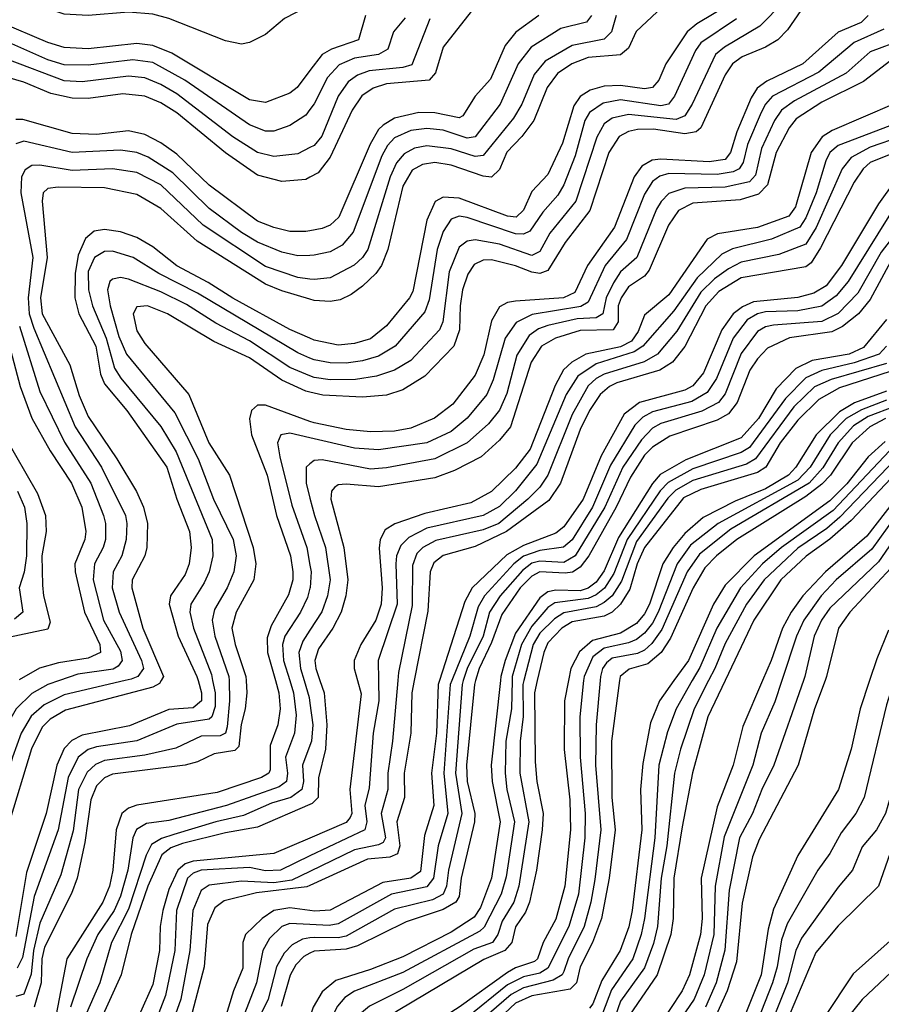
# Model space of a CAD drawing. Header units: inches. Extents: x 990535 to 1117859, y 769386 to 892122.
# Tile 946 of 1056: x 1069280 to 1071417, y 869197 to 871640. Entities that reach past the tile are written whole.
import ezdxf

# ---------------------------------------------------------------- set-up
doc = ezdxf.new("R2010")
doc.units = ezdxf.units.IN
doc.header["$MEASUREMENT"] = 0
for name, color, linetype in [('B0866', 7, 'Continuous'), ('B0867', 7, 'Continuous'), ('B0876', 7, 'Continuous'), ('B0877', 7, 'Continuous')]:
    doc.layers.add(name, color=color, linetype=linetype)

msp = doc.modelspace()

# ---------------------------------------------------------------- linework, layer by layer
at = {"layer": 'B0866', "color": 5}
for points, elevation in [([(1069541.1, 870000), (1069390, 869964.9), (1069340.2, 869939.8), (1069307.9, 869912.1), (1069283.4, 869870), (1069262.1, 869810), (1069234, 869706), (1069206.6, 869553.4), (1069195, 869525), (1069190, 869520.9), (1069170, 869532.8), (1069050, 869663.2), (1068912.2, 869752.2), (1068891.2, 869770), (1068830, 869867.3), (1068790, 869907.7), (1068750, 869932.4), (1068710, 869948.7), (1068563.8, 869983.8), (1068542.6, 870000)], 4860), ([(1069378.7, 870000), (1069349.9, 869990.1), (1069310, 869967.9), (1069270.8, 869930), (1069248.9, 869891.1), (1069224.1, 869830), (1069210, 869765.6), (1069198.4, 869670), (1069183.7, 869616.3), (1069170, 869591.6), (1069150, 869597.8), (1069130, 869617.4), (1069070, 869699.8), (1069050, 869718.8), (1068990, 869751.5), (1068930, 869795.2), (1068860, 869890), (1068810, 869941.3), (1068770, 869967.8), (1068730, 869985.7), (1068663.3, 870000)], 4840), ([(1069630.6, 870000), (1069626.8, 869993.2), (1069610, 869984.1), (1069393.5, 869926.5), (1069355.7, 869904.3), (1069335.9, 869884.1), (1069309, 869831), (1069250, 869637)], 4880), ([(1069799.2, 870000), (1069800.7, 869950), (1069794.5, 869885.5), (1069790.7, 869869.3), (1069777.4, 869862.6), (1069730, 869862), (1069667.2, 869832.8), (1069590, 869815.3), (1069490, 869801.6), (1069467.9, 869792.1), (1069446.8, 869773.2), (1069426.1, 869730), (1069412.5, 869627.5), (1069381.9, 869518.1), (1069330, 869398.1), (1069314.3, 869330), (1069308.3, 869271.7), (1069290, 869221.9), (1069270, 869216)], 4960), ([(1069722.4, 870000), (1069731, 869970), (1069731, 869950), (1069710, 869932.4), (1069650, 869928.5), (1069552.1, 869887.9), (1069435, 869865), (1069408.8, 869851.2), (1069390, 869831.5), (1069371.6, 869790), (1069345.2, 869670), (1069296.3, 869523.7), (1069270, 869364.7)], 4920), ([(1069758.4, 870000), (1069764.4, 869970), (1069764.4, 869935.6), (1069756.4, 869910), (1069750, 869904.5), (1069670, 869891.8), (1069570, 869850.8), (1069470, 869836), (1069450, 869828.8), (1069424.7, 869810), (1069400.1, 869759.9), (1069375.4, 869630), (1069315.4, 869464.6), (1069286.7, 869313.3), (1069273.2, 869286.8)], 4940), ([(1069841.6, 870000), (1069843.4, 869970), (1069839.4, 869930), (1069828.9, 869891.1), (1069823.6, 869836.4), (1069813.8, 869826.2), (1069762, 869818), (1069721.3, 869798.7), (1069690, 869790.6), (1069510, 869767.5), (1069490, 869758.5), (1069470, 869738.7), (1069456.2, 869703.8), (1069441.8, 869598.2), (1069422.5, 869510), (1069408.4, 869471.6), (1069341.6, 869338.4), (1069335.1, 869310), (1069332.9, 869250), (1069315.3, 869190)], 4980), ([(1069914, 870000), (1069922.3, 869970), (1069925.7, 869930), (1069920.3, 869890), (1069901.1, 869838.9), (1069901, 869779), (1069898, 869770), (1069880, 869760), (1069770, 869722.7), (1069570, 869691.1), (1069550, 869683.7), (1069533.5, 869670), (1069519.1, 869630), (1069510.6, 869530), (1069502.5, 869490), (1069486.3, 869450), (1069396.4, 869310), (1069365.9, 869150)], 5020), ([(1069949.9, 870000), (1069959.2, 869970), (1069965.7, 869914.3), (1069961.7, 869870), (1069939.1, 869810), (1069944.3, 869770), (1069942.1, 869750), (1069923.4, 869736.6), (1069792.5, 869690), (1069650, 869653.3), (1069594.5, 869645.5), (1069569.5, 869630.5), (1069560.6, 869610), (1069547.7, 869530), (1069530, 869465), (1069514.1, 869430), (1069473.9, 869370), (1069446.1, 869310), (1069406.2, 869190)], 5040), ([(1069985.3, 870000), (1069998.2, 869958.2), (1070000, 869944.2)], 5060), ([(1070000, 869839.1), (1069981.8, 869790), (1069983.9, 869750), (1069980, 869730), (1069952.3, 869710), (1069904.4, 869695.6), (1069834.9, 869665.1), (1069766.4, 869650), (1069661.8, 869618.2), (1069631.8, 869608.2), (1069607, 869593), (1069593.3, 869566.7), (1069550, 869433), (1069507.6, 869350), (1069478.9, 869250), (1069445.4, 869174.6)], 5060), ([(1070000, 869692.8), (1069870, 869636.3), (1069790, 869622.3), (1069684, 869596), (1069655, 869585), (1069632.4, 869567.6), (1069597.3, 869490), (1069556, 869370), (1069531.7, 869270), (1069485.8, 869170)], 5080), ([(1070000, 869609.4), (1069910, 869571.2), (1069710, 869552.1), (1069690, 869545.7), (1069671.8, 869530), (1069650, 869481.4), (1069634.5, 869430), (1069628.2, 869390), (1069626.6, 869330), (1069610, 869245.6), (1069576.4, 869170)], 5120), ([(1070000, 869564.9), (1069927, 869530), (1069890, 869527.7), (1069850, 869536.4), (1069730, 869529.4), (1069710, 869522.6), (1069696.5, 869510), (1069668.7, 869430), (1069664.3, 869330), (1069641.2, 869218.8), (1069550, 868979.9)], 5140), ([(1070000, 869526.6), (1069955.2, 869504.8), (1069910, 869498), (1069830, 869502.5), (1069750, 869492.6), (1069730, 869479), (1069709.4, 869430), (1069701.8, 869330), (1069679.4, 869210), (1069645.9, 869114.1)], 5160), ([(1070000, 869491.8), (1069991.9, 869488.1), (1069866.9, 869473.1), (1069786.7, 869453.3), (1069763.5, 869436.5), (1069745.5, 869394.5), (1069737.1, 869290), (1069690.7, 869110)], 5180), ([(1070000, 869429.6), (1069950, 869436.2), (1069910.6, 869430), (1069881.4, 869410), (1069840.4, 869370), (1069833.1, 869350), (1069833.3, 869286.7), (1069810, 869230), (1069767.3, 869090)], 5220), ([(1070000, 869394.8), (1069950, 869397.5), (1069930, 869389.9), (1069899.9, 869360.1), (1069883, 869330), (1069867.5, 869250), (1069766.3, 868990)], 5240), ([(1070000, 869361.5), (1069981.4, 869358.6), (1069955.9, 869344.1), (1069936.1, 869323.9), (1069916.6, 869290), (1069895.9, 869210), (1069874.6, 869165.4)], 5260), ([(1070000, 869323.4), (1069984.6, 869315.4), (1069965, 869295), (1069951.1, 869268.9), (1069928.7, 869191.3)], 5280)]:
    msp.add_lwpolyline(points, dxfattribs=dict(at, elevation=elevation))
at = {"layer": 'B0867', "color": 5}
for points, elevation in [([(1070000, 871698.2), (1069989.8, 871670.2), (1069936.9, 871643.1), (1069890, 871603), (1069850, 871583.1), (1069830, 871578.9), (1069790, 871587.4), (1069650, 871642.7), (1069610, 871653.5), (1069550, 871658.5), (1069450, 871650.2), (1069390, 871653.8), (1069273.3, 871693.3)], 4680), ([(1070000, 871513.8), (1069968.5, 871471.5), (1069950, 871457.5), (1069890, 871434.8), (1069850, 871440.9), (1069657, 871557), (1069610, 871576), (1069570, 871580.9), (1069450, 871567.5), (1069390, 871571.3), (1069350, 871583.6), (1069232.6, 871632.6)], 4720), ([(1070000, 871417.1), (1069990, 871403.2), (1069950, 871377.3), (1069910, 871363.3), (1069890, 871363.4), (1069850, 871378.9), (1069689.6, 871490), (1069610, 871534), (1069560.7, 871540.7), (1069450, 871527.1), (1069390, 871528.3), (1069350, 871540.6), (1069230, 871593.1)], 4740), ([(1070000, 871322.7), (1069970, 871307.4), (1069910, 871300.5), (1069870, 871310.2), (1069808.9, 871348.9), (1069670, 871455.8), (1069630, 871479.4), (1069590, 871495.4), (1069550, 871499.8), (1069434.6, 871485.4), (1069390, 871488.2), (1069250, 871541.3)], 4760), ([(1070000, 871248.8), (1069990, 871243.1), (1069930, 871238.3), (1069870, 871254.5), (1069790, 871309.4), (1069670, 871409), (1069630, 871433.8), (1069590, 871450), (1069535.8, 871455.8), (1069450, 871444.2), (1069410, 871445.5), (1069357, 871457), (1069290, 871485), (1069250, 871496.2)], 4780), ([(1070000, 871115.9), (1069990, 871114), (1069950, 871114), (1069910, 871123.9), (1069870, 871140.2), (1069750, 871229.1), (1069670, 871305.9), (1069630, 871334.5), (1069590, 871354.9), (1069550, 871364.1), (1069470, 871355.1), (1069410, 871357.3), (1069287.8, 871392.2), (1069270, 871392.5)], 4820), ([(1070000, 871055), (1069970, 871054.1), (1069930, 871063.1), (1069870, 871088), (1069830, 871111.5), (1069750, 871171.4), (1069660.1, 871260.1), (1069598.5, 871298.5), (1069570, 871310.7), (1069530, 871316.5), (1069410, 871310.7), (1069290, 871338.9), (1069270, 871331.7)], 4840), ([(1070000, 870996.4), (1069970, 871000.4), (1069890, 871027.8), (1069734.6, 871130), (1069630, 871229.9), (1069570, 871261.1), (1069510.1, 871269.9), (1069410, 871265.6), (1069330, 871279.2), (1069310, 871277.9), (1069293, 871267), (1069284.5, 871250), (1069283, 871210), (1069312.6, 871050), (1069301.2, 870950), (1069303.6, 870910), (1069314.5, 870874.5), (1069417.5, 870630), (1069482.5, 870530), (1069541.9, 870410), (1069545.8, 870390), (1069544.3, 870350), (1069532.8, 870310), (1069511.7, 870270), (1069509, 870230), (1069526.2, 870170), (1069581.9, 870050), (1069587.3, 870030), (1069573, 870010), (1069556.4, 870003.6), (1069541.1, 870000)], 4860), ([(1070000, 870946.4), (1069930, 870966.9), (1069890, 870983.3), (1069720.1, 871090), (1069630, 871171.5), (1069570, 871206.1), (1069490, 871222.3), (1069375.5, 871224.5), (1069350, 871221.3), (1069337.9, 871210), (1069335.4, 871190), (1069348.2, 871050), (1069331.6, 870950), (1069335.4, 870910), (1069403.8, 870783.8), (1069427.3, 870707.3), (1069450, 870655.4), (1069520.8, 870550), (1069569.3, 870469.3), (1069586.6, 870430), (1069596.7, 870390), (1069595.6, 870330), (1069590.1, 870310), (1069559.2, 870250), (1069557.7, 870230), (1069585.2, 870130), (1069636.2, 870010), (1069630.6, 870000)], 4880), ([(1070000, 870849.5), (1069950, 870871.6), (1069808.7, 870948.7), (1069747.6, 870987.6), (1069669.3, 871029.3), (1069610, 871076.4), (1069570, 871099.5), (1069530, 871113.7), (1069490, 871119.7), (1069464.9, 871115.1), (1069442.9, 871097.1), (1069424.6, 871055.4), (1069417.2, 871010), (1069416.4, 870950), (1069426.3, 870910), (1069468.8, 870830), (1069480.6, 870760.6), (1069490, 870736.2), (1069545.3, 870670), (1069644.9, 870530), (1069669.6, 870450), (1069700.8, 870370), (1069704.8, 870330), (1069700.1, 870290), (1069690, 870262.9), (1069654.2, 870210), (1069650.3, 870190), (1069672.6, 870110), (1069719.5, 870010), (1069722.4, 870000)], 4920), ([(1070000, 870800.4), (1069970, 870812.9), (1069721.2, 870961.2), (1069625.3, 871010), (1069561.1, 871050), (1069510, 871065.3), (1069490, 871064.7), (1069465.4, 871050), (1069450, 871015.5), (1069450.4, 870970), (1069460.7, 870930), (1069494, 870850), (1069515.1, 870775.1), (1069530.7, 870750.7), (1069630, 870630.8), (1069668, 870568), (1069757.1, 870350), (1069758.8, 870310), (1069749.5, 870270), (1069737.5, 870242.5), (1069704.4, 870190), (1069701.7, 870170), (1069711.3, 870130), (1069755.3, 870015.3), (1069758.4, 870000)], 4940), ([(1070000, 870756), (1069950, 870777.2), (1069850, 870843.2), (1069766.6, 870886.6), (1069693.4, 870933.4), (1069630, 870964.8), (1069550, 870996.4), (1069530, 871000.1), (1069510, 870996.1), (1069503.8, 870990), (1069497.6, 870970), (1069504.2, 870930), (1069526.1, 870853.9), (1069544.5, 870810), (1069664.3, 870664.3), (1069722.5, 870550), (1069760.6, 870450), (1069809.3, 870350), (1069816.5, 870310), (1069810.9, 870270), (1069794.7, 870230), (1069763.2, 870176.8), (1069757, 870150), (1069764.2, 870110), (1069799, 870010), (1069799.2, 870000)], 4960), ([(1070000, 870715.6), (1069990, 870718), (1069930, 870745.2), (1069850, 870800.9), (1069761.5, 870841.5), (1069646.4, 870910), (1069596.9, 870930), (1069570, 870927.3), (1069561.7, 870910), (1069570, 870868.1), (1069590, 870836.8), (1069699.2, 870710), (1069749.3, 870590), (1069800.4, 870510), (1069858.6, 870330), (1069865.5, 870290), (1069860.5, 870250), (1069816.7, 870170), (1069806.4, 870130), (1069814.1, 870090), (1069841.1, 870010), (1069841.6, 870000)], 4980), ([(1069279.4, 870879.4), (1069330, 870717.5), (1069391.3, 870591.3), (1069456.6, 870490), (1069487.6, 870410), (1069492.9, 870390), (1069492.4, 870350), (1069486.8, 870330), (1069465.7, 870290), (1069461.8, 870250), (1069487.7, 870150), (1069530, 870072.8), (1069533.7, 870050), (1069524.2, 870035.8), (1069512, 870028), (1069424.3, 870015.7), (1069378.7, 870000)], 4840), ([(1069253.5, 870833.5), (1069280.7, 870730), (1069310, 870651.1), (1069355.1, 870570), (1069408, 870490), (1069433.9, 870430), (1069444, 870370), (1069441.1, 870350), (1069416.9, 870290), (1069417.1, 870270), (1069440.8, 870170), (1069478.3, 870090), (1069480.5, 870070), (1069450, 870055.5), (1069376, 870044), (1069329, 870031), (1069278.4, 870001.6)], 4820), ([(1070000, 870643.2), (1069890, 870683.7), (1069870, 870683.7), (1069855, 870670), (1069850.1, 870649.9), (1069854.5, 870610), (1069894, 870510), (1069916.7, 870410), (1069951.7, 870310), (1069957.1, 870270), (1069957.1, 870250), (1069947, 870213), (1069903.8, 870136.2), (1069893.7, 870106.3), (1069894.5, 870070), (1069914, 870000)], 5020), ([(1069240.7, 870610), (1069323.9, 870463.9), (1069344, 870410), (1069345.8, 870370), (1069334.9, 870310), (1069336.6, 870236.6), (1069338.8, 870210), (1069355, 870145), (1069350, 870128), (1069236.6, 870103.4)], 4780), ([(1070000, 870602.4), (1069950, 870613.9), (1069927.5, 870610), (1069919.5, 870590), (1069924.8, 870555.2), (1069955.3, 870435.3), (1069992.4, 870330), (1070000, 870286.3)], 5040), ([(1070000, 870537.8), (1069990.6, 870530), (1069990.4, 870489.6), (1070000, 870453.1)], 5060), ([(1069274.5, 870470), (1069291.9, 870430), (1069297.7, 870390), (1069296.6, 870310), (1069291, 870269), (1069278.3, 870230), (1069287.8, 870170), (1069267.2, 870152.8)], 4760), ([(1070000, 870229.4), (1069993.6, 870206.4), (1069976.6, 870170), (1069937.5, 870110), (1069931.8, 870090), (1069934.5, 870050), (1069949.9, 870000)], 5040), ([(1070000, 870125.3), (1069982.1, 870097.9), (1069972.4, 870070), (1069976.1, 870030), (1069985.3, 870000)], 5060)]:
    msp.add_lwpolyline(points, dxfattribs=dict(at, elevation=elevation))
at = {"layer": 'B0876', "color": 5}
for points, elevation in [([(1070678.8, 870000), (1070669, 869910), (1070670, 869810), (1070682.4, 869670), (1070682, 869610), (1070666.2, 869470), (1070642, 869390), (1070590, 869286.2), (1070570, 869273.8), (1070530, 869265.1), (1070490, 869245.5), (1070390, 869164.4), (1070330, 869127.8), (1070270, 869081.5), (1070224.6, 869055.4), (1070200, 869030), (1070121.5, 868870), (1070074.1, 868685.9), (1070036.6, 868610), (1070031.5, 868550), (1070000.6, 868450), (1070000, 868440.3)], 5440), ([(1070641.3, 870000), (1070631.3, 869950), (1070630.9, 869829.1), (1070644.4, 869704.4), (1070646.3, 869630), (1070632.5, 869490), (1070610, 869407.7), (1070578.2, 869350), (1070564.5, 869310), (1070557, 869303), (1070510, 869287.4), (1070490, 869275.8), (1070370, 869189.4), (1070210, 869087.4), (1070188.9, 869071.1), (1070171.9, 869050), (1070093.3, 868890), (1070038.3, 868701.7), (1070003.4, 868630), (1070000, 868608.1)], 5420), ([(1070563.8, 870000), (1070556.8, 869970), (1070558.7, 869798.7), (1070562.5, 869750), (1070578.5, 869670), (1070576.2, 869630), (1070562.3, 869530), (1070544.2, 869450), (1070534.5, 869425.5), (1070510, 869388.8), (1070500.8, 869350), (1070483.6, 869330), (1070431.6, 869308.4), (1070218.4, 869181.6), (1070150, 869137.5), (1070126.8, 869113.2), (1070044.7, 868950), (1070000, 868845.2)], 5380), ([(1070530.8, 870000), (1070528.3, 869990), (1070528.9, 869911.1), (1070521.4, 869850), (1070520.5, 869770), (1070543, 869650), (1070517.9, 869490), (1070505.5, 869450), (1070476.6, 869403.4), (1070465.9, 869370), (1070453.1, 869350), (1070406.3, 869333.7), (1070230, 869233.8), (1070147.7, 869192.3), (1070104.1, 869155.9), (1070062.3, 869077.7), (1070000, 868935.8)], 5360), ([(1070501.6, 870000), (1070500, 869930), (1070486.2, 869850), (1070483.8, 869770), (1070488.2, 869730), (1070507, 869650), (1070487, 869513), (1070474.6, 869470), (1070432.1, 869387.9), (1070421.6, 869378.4), (1070230, 869275.8), (1070110, 869229.1), (1070086.5, 869213.5), (1070067.9, 869192.1), (1070047.7, 869152.3), (1070000, 869031.6)], 5340), ([(1070472.7, 870000), (1070449.7, 869790), (1070451.8, 869750), (1070472.1, 869650), (1070450.6, 869510), (1070422.6, 869437.4), (1070406.9, 869413.1), (1070350, 869376.2), (1070230, 869314.4), (1070150, 869282.8), (1070064.2, 869255.8), (1070030, 869228), (1070007.7, 869190), (1070000, 869164.3)], 5320), ([(1070410.8, 870000), (1070408, 869990), (1070388.1, 869790), (1070390, 869750), (1070408.8, 869670), (1070408.2, 869650), (1070375.2, 869510), (1070370, 869464.6), (1070361.7, 869450), (1070330, 869431.8), (1070238.2, 869401.8), (1070117.8, 869342.2), (1070090, 869333.4), (1070010, 869328.5), (1070000, 869323.4)], 5280), ([(1070380.3, 870000), (1070377.2, 869990), (1070360.7, 869770), (1070376.8, 869670), (1070343.3, 869530), (1070338.4, 869490), (1070330.5, 869470), (1070303.9, 869456.1), (1070210, 869433.1), (1070090, 869366.2), (1070070, 869361.7), (1070010, 869363), (1070000, 869361.5)], 5260), ([(1070351.9, 870000), (1070347.8, 869990), (1070332.3, 869770), (1070342.1, 869670), (1070317.8, 869590), (1070306.5, 869510), (1070290, 869488.4), (1070202.5, 869470), (1070070, 869396.8), (1070047.9, 869392.1), (1070000, 869394.8)], 5240), ([(1070320.9, 870000), (1070317.7, 869990), (1070313.7, 869870), (1070301.5, 869770), (1070307.5, 869690), (1070284, 869616), (1070273.9, 869526.1), (1070250, 869510.1), (1070181.1, 869498.9), (1070050, 869430.8), (1070012, 869428), (1070000, 869429.6)], 5220), ([(1070258.7, 870000), (1070252.9, 869970), (1070250.4, 869870), (1070233.2, 869770), (1070234.3, 869710), (1070215.5, 869650), (1070222.5, 869590), (1070217, 869570), (1070198, 869562), (1070143, 869557), (1070000, 869491.8)], 5180), ([(1070217.7, 870000), (1070204.9, 869850), (1070192.8, 869770), (1070193.4, 869730), (1070176.9, 869670), (1070187.7, 869610), (1070181.3, 869598.7), (1070170, 869592.3), (1070110, 869580), (1070000, 869526.6)], 5160), ([(1070169.9, 870000), (1070170.9, 869950), (1070157.1, 869870), (1070146.4, 869733.6), (1070136.4, 869690), (1070140.7, 869650), (1070136.3, 869630), (1070000, 869564.9)], 5140), ([(1070118.1, 870000), (1070127.1, 869967.1), (1070098.7, 869730), (1070103.5, 869670), (1070099.6, 869660.4), (1070090, 869647.7), (1070000, 869609.4)], 5120), ([(1070024.7, 870000), (1070035, 869970), (1070041.6, 869890), (1070038.6, 869830), (1070021.3, 869758.7), (1070020.3, 869710), (1070005.1, 869694.9), (1070000, 869692.8)], 5080), ([(1070719.7, 870000), (1070709.6, 869890), (1070708.5, 869790), (1070721.4, 869630), (1070706.9, 869506.9), (1070697.1, 869450), (1070680.1, 869390), (1070640.7, 869310), (1070630, 869278.1), (1070625.2, 869270), (1070603.4, 869256.6), (1070530, 869237.7), (1070498.8, 869221.2), (1070402.6, 869137.4)], 5460), ([(1070768.2, 870000), (1070748.2, 869850), (1070748.6, 869710), (1070756.7, 869630), (1070742.3, 869510), (1070723.1, 869410), (1070701.1, 869350), (1070670.4, 869290), (1070661.5, 869250), (1070645.7, 869234.3), (1070550, 869217.5), (1070510, 869199.8), (1070411.9, 869108.1)], 5480), ([(1070902.9, 870000), (1070866.7, 869950), (1070844.6, 869895.4), (1070825.4, 869794.6), (1070820, 869730), (1070823.6, 869630), (1070799.3, 869430), (1070790.7, 869389.3), (1070769.8, 869330), (1070724.3, 869255.7), (1070701.7, 869198.3), (1070693.1, 869186.9)], 5520), ([(1070948.5, 870000), (1070908.1, 869930), (1070886.9, 869873.1), (1070865.5, 869790), (1070855.2, 869610), (1070830, 869410), (1070821.6, 869370), (1070800.9, 869310), (1070747.6, 869232.4), (1070725.8, 869174.2)], 5540), ([(1070988.8, 870000), (1070953.3, 869930), (1070919.5, 869830), (1070904.2, 869770), (1070885.5, 869590), (1070871.4, 869510), (1070861.9, 869390), (1070852.1, 869347.9), (1070830, 869287.2), (1070770, 869204.4), (1070751.1, 869150)], 5560), ([(1071029.8, 870000), (1070987.2, 869910), (1070948.9, 869771.1), (1070922.9, 869637.1), (1070903, 869510), (1070900.9, 869410), (1070894.9, 869370), (1070861.5, 869270), (1070792.9, 869170)], 5580), ([(1071122.7, 870000), (1071074.1, 869885.9), (1071049.6, 869790), (1071010, 869687), (1070970.8, 869510), (1070972.5, 869410), (1070968.8, 869370), (1070941.2, 869270), (1070923.6, 869230), (1070862.1, 869137.9)], 5620), ([(1071170.5, 870000), (1071153, 869947), (1071119.2, 869870), (1071098.4, 869790), (1071027.1, 869612.8), (1071005, 869490), (1071002.2, 869370), (1070978, 869270), (1070952.9, 869210), (1070887.2, 869112.8)], 5640), ([(1071224.5, 870000), (1071150.9, 869790), (1071120.9, 869730), (1071098, 869670), (1071065.7, 869610), (1071039.7, 869480.3), (1071029.1, 869330.9), (1071007.4, 869250), (1070980.8, 869190)], 5660), ([(1071277.9, 870000), (1071251.9, 869930), (1071210.7, 869790), (1071114.6, 869605.4), (1071097.4, 869562.6), (1071071.9, 869448.1), (1071058.1, 869301.9), (1071035.1, 869230), (1071007.3, 869170)], 5680), ([(1071388.3, 870000), (1071365.1, 869930), (1071342.9, 869830), (1071311.1, 869730), (1071210, 869565.9), (1071150, 869432.7), (1071136.3, 869383.7), (1071119.1, 869270), (1071071.7, 869150)], 5720), ([(1071449.6, 870000), (1071430, 869939.7), (1071374.6, 869710), (1071354.2, 869670), (1071317.4, 869622.6), (1071289.3, 869570.7), (1071259.9, 869530), (1071183.8, 869396.2), (1071170, 869357), (1071159, 869290), (1071147.4, 869250), (1071099.9, 869130)], 5740), ([(1071517.1, 870000), (1071513.4, 869990), (1071477, 869850), (1071449.4, 869770), (1071439.5, 869710), (1071427.7, 869670), (1071405.3, 869630), (1071370, 869587.9), (1071345.5, 869530), (1071310, 869487.5), (1071219.3, 869360.7), (1071205.6, 869330), (1071184.6, 869250), (1071136.5, 869130)], 5760), ([(1071580.9, 870000), (1071568.5, 869970), (1071551, 869890), (1071490.1, 869670.1), (1071438.8, 869570), (1071410.1, 869490), (1071310, 869391.2), (1071254.6, 869325.4), (1071164.2, 869110)], 5780), ([(1071721.1, 870000), (1071700.1, 869910), (1071654.7, 869805.3), (1071627.8, 869652.2), (1071601.8, 869590), (1071561, 869470), (1071530, 869426.7), (1071470, 869381.5), (1071347.8, 869272.2), (1071275.6, 869164.4)], 5820), ([(1071790.8, 870000), (1071779.2, 869930), (1071719.1, 869750), (1071694.1, 869605.9), (1071661.2, 869510), (1071642.7, 869470), (1071568, 869372), (1071470, 869302.8), (1071370, 869208.6), (1071290.8, 869110)], 5840), ([(1070000, 869944.2), (1070006.9, 869890), (1070004.1, 869850), (1070000, 869839.1)], 5060)]:
    msp.add_lwpolyline(points, dxfattribs=dict(at, elevation=elevation))
at = {"layer": 'B0877', "color": 5}
for points, elevation in [([(1071175.6, 871684.4), (1071115.9, 871624.1), (1071028.1, 871571.9), (1071006.3, 871553.7), (1070948.1, 871430), (1070930, 871401), (1070908.1, 871391.9), (1070790, 871404.7), (1070750, 871395.3), (1070730, 871381.2), (1070711.7, 871348.3), (1070659.3, 871190), (1070594.8, 871110), (1070570, 871065.1), (1070550, 871055.1), (1070470, 871082.9), (1070410, 871093.4), (1070389.6, 871090.4), (1070370, 871075.8), (1070345.5, 871014.5), (1070329.8, 870890.2), (1070321.5, 870870), (1070250, 870794.5), (1070209.4, 870770.6), (1070164.7, 870755.3), (1070112.9, 870747.1), (1070050, 870746.5), (1070010, 870751.7), (1070000, 870756)], 4960), ([(1071041.6, 871678.4), (1070959.7, 871630), (1070935.5, 871610), (1070882.8, 871530), (1070865.8, 871490), (1070850, 871471.4), (1070830, 871468.6), (1070770, 871476.5), (1070730, 871475.1), (1070695.2, 871464.8), (1070670.5, 871449.5), (1070654.2, 871425.8), (1070626.2, 871333.8), (1070590, 871255.5), (1070550, 871213.8), (1070530, 871167.2), (1070511.6, 871150), (1070490, 871152), (1070370, 871197), (1070330, 871199.7), (1070310.9, 871189.1), (1070290, 871142.3), (1070254.9, 870965.1), (1070247.2, 870950), (1070190, 870880.1), (1070150, 870847.8), (1070110, 870836.4), (1070070, 870832.5), (1070010, 870845.1), (1070000, 870849.5)], 4920), ([(1071217.7, 871662.3), (1071184.9, 871615.1), (1071160.3, 871590), (1071130, 871571.6), (1071072.5, 871547.5), (1071048.2, 871530), (1071030, 871503.2), (1070970, 871371.9), (1070958, 871362), (1070930, 871356.5), (1070851.9, 871368.1), (1070812.6, 871367.4), (1070790, 871362.8), (1070766.8, 871350), (1070741, 871310), (1070693.9, 871166.1), (1070632.9, 871087.1), (1070590, 871017.4), (1070570, 871010.2), (1070550, 871013.5), (1070510, 871029.3), (1070450, 871043.8), (1070430, 871043.6), (1070407.2, 871032.8), (1070391.2, 871008.8), (1070378.6, 870970), (1070372.3, 870930), (1070370.9, 870870), (1070357.1, 870830), (1070284.9, 870755.1), (1070230, 870721.1), (1070190, 870708.4), (1070130, 870703.4), (1070032.1, 870707.9), (1070000, 870715.6)], 4980), ([(1070399.6, 871660.4), (1070330, 871571.7), (1070311.6, 871508.4), (1070295.5, 871490), (1070190, 871481.1), (1070157, 871470), (1070128.8, 871451.2), (1070104.7, 871415.3), (1070050, 871298.4), (1070020, 871260), (1070000, 871248.8)], 4780), ([(1070860.9, 871659.1), (1070809.5, 871610.5), (1070790, 871569.5), (1070770, 871552.4), (1070690, 871546.5), (1070649.6, 871530.4), (1070613.8, 871506.2), (1070588.7, 871471.3), (1070555, 871390), (1070525.5, 871350), (1070488.6, 871311.4), (1070470, 871268.3), (1070450.6, 871249.4), (1070430, 871251.8), (1070350, 871279.3), (1070310, 871285.4), (1070279.2, 871280.8), (1070253.6, 871266.4), (1070230, 871226.6), (1070193.1, 871070), (1070177.6, 871030), (1070163.5, 871010), (1070130, 870978.4), (1070102.1, 870957.9), (1070074.8, 870945.2), (1070050, 870940.9), (1070010, 870943.5), (1070000, 870946.4)], 4880), ([(1071384.8, 871650), (1071367, 871633), (1071310, 871608.8), (1071222.3, 871530), (1071133, 871487), (1071109.6, 871470.4), (1071094.3, 871445.7), (1071058.5, 871361.5), (1071043.5, 871310), (1071030, 871293.3), (1070990, 871286.9), (1070870, 871294.2), (1070849, 871291), (1070823.4, 871276.6), (1070804.4, 871250), (1070755.3, 871124.7), (1070688.5, 871030), (1070657, 870963), (1070628.7, 870950), (1070510, 870941.9), (1070490, 870938), (1070470, 870927.1), (1070450, 870892.5), (1070431.2, 870808.7), (1070410, 870757.5), (1070354.1, 870685.9), (1070308.5, 870651.5), (1070250, 870626), (1070210, 870619.3), (1070150, 870617.6), (1070090, 870622.9), (1070010, 870639.5), (1070000, 870643.2)], 5020), ([(1070759.7, 871650), (1070748.3, 871610), (1070730, 871591.4), (1070650, 871575.9), (1070583.2, 871536.8), (1070556.1, 871503.9), (1070525.2, 871430), (1070504.6, 871395.4), (1070430, 871302.7), (1070410, 871300.7), (1070350, 871319.3), (1070290, 871327.3), (1070258.9, 871321.1), (1070233.2, 871306.8), (1070214.9, 871285.1), (1070198.6, 871250), (1070143.4, 871070), (1070130.1, 871050), (1070109.2, 871030.8), (1070050, 870999.8), (1070010, 870995), (1070000, 870996.4)], 4860), ([(1070698.5, 871650), (1070685.9, 871634.1), (1070622, 871618), (1070548.3, 871571.7), (1070516.3, 871530), (1070471.7, 871430), (1070410, 871348.9), (1070390, 871345.6), (1070330, 871365.5), (1070290, 871370.2), (1070250, 871365.1), (1070210, 871346.7), (1070192.1, 871327.9), (1070177.8, 871302.2), (1070107, 871113), (1070079.4, 871080.6), (1070050, 871063.6), (1070010, 871055.3), (1070000, 871055)], 4840), ([(1070567.8, 871650), (1070510.9, 871609.1), (1070484.3, 871575.7), (1070447.7, 871492.3), (1070409.8, 871450.2), (1070378.8, 871401.2), (1070370, 871396.4), (1070310, 871409.2), (1070270, 871409.8), (1070210, 871395.3), (1070181.7, 871378.3), (1070170, 871367.2), (1070148.9, 871331.1), (1070071.4, 871150), (1070050, 871129.9), (1070030, 871121.7), (1070000, 871115.9)], 4820), ([(1070137.5, 871650), (1070120.3, 871590), (1070053, 871567), (1070030, 871553.9), (1070000, 871513.8)], 4720), ([(1070235.7, 871644.3), (1070207.1, 871610), (1070193.3, 871566.7), (1070170, 871553.6), (1070110, 871544.4), (1070072.1, 871527.9), (1070043.7, 871496.3), (1070010, 871431), (1070000, 871417.1)], 4740), ([(1070297.7, 871642.3), (1070252.5, 871527.5), (1070230, 871521.4), (1070146.8, 871513.2), (1070117.6, 871502.4), (1070094.5, 871485.5), (1070070, 871450), (1070029.2, 871350.8), (1070010, 871327.8), (1070000, 871322.7)], 4760), ([(1071058.3, 871641.7), (1070970, 871582.3), (1070956.6, 871563.4), (1070904.4, 871450), (1070889.4, 871430.6), (1070870, 871426.2), (1070770, 871440.9), (1070727.2, 871432.8), (1070693.6, 871410), (1070682.2, 871390), (1070657.6, 871302.4), (1070629.6, 871230), (1070615.1, 871204.9), (1070577.5, 871162.5), (1070545, 871115), (1070530, 871107.4), (1070510, 871108.6), (1070390, 871149.4), (1070370, 871152), (1070350, 871145.1), (1070330, 871114.5), (1070315.6, 871070), (1070295.3, 870944.7), (1070284.7, 870915.3), (1070211.2, 870830), (1070170, 870805.4), (1070130, 870793.4), (1070090, 870787.8), (1070050, 870788.3), (1070010, 870796.2), (1070000, 870800.4)], 4940), ([(1071423.6, 871616.4), (1071350, 871583.3), (1071262.1, 871510), (1071147.3, 871450), (1071130, 871430.6), (1071119.6, 871410), (1071085.6, 871330), (1071074.4, 871285.6), (1071064.8, 871270), (1071050, 871262.3), (1071010, 871255.5), (1070890, 871258.1), (1070868, 871252), (1070850, 871238.7), (1070830, 871206.9), (1070785.3, 871094.7), (1070732.1, 871030), (1070690, 870939.2), (1070671.8, 870928.2), (1070551.5, 870908.5), (1070511.5, 870888.5), (1070483.8, 870850), (1070454, 870746), (1070438.3, 870710), (1070390, 870651.3), (1070350, 870618.2), (1070289.7, 870590.3), (1070170, 870572.3), (1070110, 870577.1), (1070000, 870602.4)], 5040), ([(1071469.9, 871590.1), (1071390, 871560.3), (1071330, 871507.1), (1071201.7, 871438.3), (1071170, 871415.5), (1071152.5, 871390), (1071120.1, 871319.9), (1071105.5, 871254.5), (1071090, 871237.9), (1071030, 871224.4), (1070930, 871222.1), (1070890, 871209), (1070870.9, 871189.1), (1070860, 871170), (1070811.1, 871050), (1070770, 871014), (1070753.2, 870986.8), (1070734.9, 870950), (1070726.6, 870910), (1070710, 870900.5), (1070662.5, 870897.5), (1070590, 870881.5), (1070566.9, 870873.1), (1070544.1, 870855.9), (1070512.8, 870807.2), (1070487.9, 870712.1), (1070470, 870670.8), (1070443.2, 870636.8), (1070390.1, 870590), (1070310, 870550.4), (1070190, 870527.7), (1070150, 870524.4), (1070030, 870547.8), (1070010, 870546.2), (1070000, 870537.8)], 5060), ([(1071441.3, 871538.7), (1071373.2, 871486.8), (1071270, 871435.4), (1071206, 871394), (1071188.4, 871371.6), (1071156.2, 871310), (1071134.8, 871230), (1071112.6, 871207.4), (1071067.1, 871192.9), (1070950, 871184.6), (1070913.9, 871166.1), (1070889.7, 871130.3), (1070841.8, 871018.2), (1070830, 871003.8), (1070790, 870976.7), (1070771.8, 870950), (1070764.6, 870930), (1070764.2, 870890), (1070751.8, 870870), (1070670, 870869.1), (1070609.1, 870850), (1070574.6, 870830), (1070549, 870790), (1070497.3, 870630), (1070470, 870596.4), (1070424.7, 870555.3), (1070358.5, 870521.5), (1070310, 870503.2), (1070170, 870480.8), (1070090, 870487.8), (1070070, 870485.6), (1070060.9, 870479.1), (1070053.7, 870470), (1070051.7, 870450), (1070084.1, 870330), (1070093.9, 870250), (1070088.7, 870210), (1070077.3, 870170), (1070056.4, 870130), (1070021.1, 870078.9), (1070012.1, 870050), (1070014.3, 870030), (1070024.7, 870000)], 5080), ([(1071449.2, 871430.8), (1071295, 871365), (1071270.5, 871349.5), (1071243.7, 871310), (1071204.3, 871175.7), (1071187.7, 871152.3), (1071110, 871123.9), (1071011.3, 871108.7), (1070985, 871095), (1070890, 870957.4), (1070830, 870906.8), (1070813.9, 870866.1), (1070797.8, 870842.2), (1070770, 870828.6), (1070684.5, 870810), (1070649.5, 870790.5), (1070629.2, 870770.8), (1070607.9, 870732.1), (1070545.9, 870574.1), (1070510, 870527.5), (1070450, 870469.1), (1070399, 870441), (1070285.1, 870414.9), (1070210.7, 870389.3), (1070186.2, 870373.8), (1070174.2, 870350), (1070171.2, 870328.8), (1070179.1, 870230), (1070176.2, 870190), (1070163.1, 870150), (1070125.9, 870090), (1070109.5, 870050), (1070109.8, 870030), (1070118.1, 870000)], 5120), ([(1071472.9, 871390), (1071310, 871327.7), (1071290, 871310), (1071279.8, 871290), (1071255.8, 871210), (1071230, 871147.9), (1071215.1, 871124.9), (1071144.5, 871095.5), (1071048.5, 871071.5), (1071022.1, 871057.9), (1070960.9, 870999.1), (1070902.5, 870917.5), (1070826, 870830), (1070804.1, 870815.9), (1070710, 870786.3), (1070664.3, 870755.7), (1070635.8, 870710), (1070563.1, 870536.9), (1070510, 870470.8), (1070470, 870432.3), (1070429.9, 870410.1), (1070290, 870377.9), (1070245.1, 870354.9), (1070225.1, 870334.9), (1070215, 870310), (1070213.1, 870290), (1070216.2, 870190), (1070168.8, 870050), (1070169.9, 870000)], 5140), ([(1071543.5, 871376.5), (1071390, 871323.2), (1071342.4, 871297.6), (1071320.4, 871270), (1071255.5, 871124.5), (1071230, 871083.2), (1071162.9, 871057.1), (1071070, 871037.9), (1071038.2, 871021.8), (1071003.4, 870996.6), (1070970, 870964.1), (1070910, 870866.7), (1070862.4, 870810), (1070828.8, 870791.2), (1070730, 870760.2), (1070710.3, 870749.7), (1070690, 870731.2), (1070650, 870660.7), (1070590.4, 870509.6), (1070570, 870479.9), (1070540.3, 870450), (1070468.3, 870390), (1070430, 870374.1), (1070312.5, 870347.5), (1070279.6, 870330), (1070265, 870315), (1070254.3, 870285.7), (1070253.5, 870186.5), (1070219.5, 870020.5), (1070217.7, 870000)], 5160), ([(1071470, 871317.9), (1071390, 871285.4), (1071372, 871270), (1071350, 871237.1), (1071266.3, 871073.7), (1071243.1, 871036.9), (1071230, 871026.7), (1071070, 870999.3), (1071014.6, 870965.4), (1070981.9, 870930), (1070930, 870828.8), (1070899.6, 870790), (1070868.2, 870770), (1070760.9, 870739.1), (1070742.9, 870730), (1070719.9, 870710), (1070693.2, 870670), (1070670, 870623), (1070621.6, 870490), (1070592.7, 870447.3), (1070487.4, 870370), (1070410, 870332.4), (1070330, 870310.7), (1070307.5, 870292.5), (1070298.1, 870270), (1070292.2, 870172.2), (1070258.7, 870000)], 5180), ([(1071450, 871238.6), (1071410, 871182.6), (1071318.6, 871030), (1071280.7, 870979.3), (1071250, 870961.6), (1071210, 870950.3), (1071100.5, 870939.5), (1071072.6, 870927.4), (1071050, 870910), (1071021.7, 870870), (1070976.5, 870763.5), (1070950, 870731.1), (1070930, 870720.4), (1070817.1, 870690), (1070779.2, 870660.8), (1070722, 870558), (1070677.8, 870450), (1070630, 870381.5), (1070610, 870366.2), (1070530, 870335.3), (1070488, 870312), (1070402.6, 870230), (1070383.8, 870196.2), (1070320.9, 870000)], 5220), ([(1071459.4, 871190), (1071334.7, 870990), (1071305.3, 870954.7), (1071270, 870929.3), (1071210, 870917.7), (1071130, 870914.7), (1071109.8, 870910.2), (1071084.7, 870895.3), (1071050, 870849.9), (1071008.5, 870750), (1070985.4, 870714.6), (1070947.4, 870692.6), (1070850, 870667.2), (1070826.1, 870653.9), (1070806.1, 870633.9), (1070745.4, 870534.6), (1070700.9, 870430), (1070650, 870349.7), (1070628.7, 870331.3), (1070570, 870323), (1070530, 870308.6), (1070505.3, 870290), (1070433.3, 870210), (1070417.2, 870182.8), (1070396.9, 870110), (1070351.9, 870000)], 5240), ([(1071453.7, 871110), (1071417.2, 871062.8), (1071358.7, 870961.3), (1071310, 870910.6), (1071270, 870890.8), (1071150, 870882), (1071130, 870877.5), (1071110, 870866.5), (1071070, 870811.5), (1071030, 870711.2), (1071013.8, 870690), (1070971.8, 870668.2), (1070870, 870638.1), (1070850, 870626), (1070822.2, 870597.8), (1070776.4, 870530), (1070731.2, 870430), (1070657.6, 870310), (1070630, 870293.3), (1070570, 870296.7), (1070550, 870291.2), (1070526.9, 870273.1), (1070472.1, 870210), (1070445.6, 870170), (1070429.6, 870110), (1070389.7, 870030), (1070380.3, 870000)], 5260), ([(1071446, 871050), (1071390, 870945.7), (1071361.1, 870910), (1071321.2, 870878.7), (1071294.6, 870865.4), (1071189.2, 870850.8), (1071135.1, 870824.9), (1071110, 870798.4), (1071091.4, 870770), (1071059.9, 870690), (1071038.3, 870661.7), (1071010, 870645.9), (1070893.1, 870606.9), (1070850, 870579), (1070830, 870559.1), (1070794.9, 870505.1), (1070759.4, 870430), (1070691.9, 870310), (1070670, 870281.3), (1070650.9, 870269.1), (1070633.4, 870266.6), (1070570, 870269.7), (1070550, 870259.1), (1070521.7, 870230), (1070475.6, 870164.4), (1070450, 870094.6), (1070419.4, 870030), (1070410.8, 870000)], 5280), ([(1071430, 870896.2), (1071373.3, 870826.7), (1071337.5, 870810), (1071245.8, 870794.2), (1071205.6, 870774.4), (1071156.2, 870723.8), (1071113, 870650), (1071070, 870602.4), (1070932.2, 870547.8), (1070868.7, 870511.3), (1070850, 870489.2), (1070765.3, 870354.7), (1070730, 870272.5), (1070710, 870244.4), (1070690.5, 870229.5), (1070670, 870222.6), (1070610, 870224.5), (1070590, 870220.6), (1070570, 870205.8), (1070510, 870117.9), (1070484, 870050), (1070473.8, 870010), (1070472.7, 870000)], 5320), ([(1071429.8, 870830), (1071411.9, 870810), (1071350, 870788.7), (1071270, 870769.4), (1071230, 870751.1), (1071179.6, 870700.4), (1071090, 870578.7), (1071070, 870566.2), (1070950, 870525.3), (1070888.6, 870491.4), (1070869.1, 870470.9), (1070786.9, 870350), (1070754, 870266), (1070730.5, 870229.5), (1070710, 870212.5), (1070690, 870203.4), (1070607.3, 870192.7), (1070590, 870181.1), (1070550, 870135.5), (1070524.9, 870090), (1070501.8, 870010), (1070501.6, 870000)], 5340), ([(1071430, 870786.6), (1071292.9, 870747.1), (1071251.2, 870728.8), (1071200.3, 870679.7), (1071105.4, 870550), (1071082.6, 870537.4), (1070950, 870496.5), (1070907.3, 870472.7), (1070887.7, 870452.3), (1070810, 870345.4), (1070772.9, 870247.1), (1070749.3, 870210.7), (1070730, 870193.5), (1070710, 870183.3), (1070630, 870168.1), (1070606.4, 870153.6), (1070570, 870118), (1070553.4, 870090), (1070530.8, 870000)], 5360), ([(1071465.1, 870774.9), (1071313.9, 870726.1), (1071262.5, 870697.5), (1071210, 870646.6), (1071166.6, 870590), (1071130.6, 870530), (1071110, 870516.4), (1070970, 870474.3), (1070926.6, 870453.4), (1070829.6, 870330), (1070811.8, 870290), (1070793.1, 870226.9), (1070770, 870190), (1070749.8, 870170.2), (1070730, 870160), (1070650, 870145.6), (1070625, 870130), (1070590, 870093.4), (1070580.4, 870070), (1070563.8, 870000)], 5380), ([(1071430, 870718.5), (1071350.9, 870689.1), (1071313.2, 870666.8), (1071255.6, 870610), (1071205.6, 870530), (1071187.3, 870510), (1071130, 870475.8), (1071055.1, 870444.9), (1070975.3, 870404.7), (1070930, 870365.4), (1070900.6, 870330), (1070875.2, 870290), (1070842.3, 870190), (1070830, 870165.5), (1070810, 870142.1), (1070770, 870117.4), (1070700.6, 870099.4), (1070668.8, 870071.2), (1070647.3, 870030), (1070641.3, 870000)], 5420), ([(1071430, 870696.1), (1071368.2, 870671.8), (1071330.5, 870650), (1071290.7, 870610), (1071240.9, 870530), (1071210, 870497.6), (1071012.3, 870390), (1070944, 870336), (1070910.6, 870289.4), (1070864, 870170), (1070850, 870142.6), (1070830, 870117.7), (1070810, 870102.2), (1070790, 870093.9), (1070730, 870080.6), (1070701.4, 870058.6), (1070679.9, 870010), (1070678.8, 870000)], 5440), ([(1071450, 870680.5), (1071385, 870655), (1071348, 870632), (1071310, 870590.4), (1071272.2, 870527.8), (1071238, 870490), (1071044.3, 870375.7), (1070966.2, 870313.8), (1070936.1, 870270), (1070873.1, 870126.9), (1070848.3, 870091.7), (1070830, 870075.8), (1070812.4, 870067.6), (1070750, 870055.3), (1070735.6, 870044.4), (1070725.8, 870030), (1070720.6, 870010), (1070719.7, 870000)], 5460), ([(1071427.8, 870650), (1071388.5, 870630), (1071344.8, 870590), (1071290.9, 870510), (1071270, 870487.8), (1071230, 870457.2), (1071058.8, 870350), (1071008.8, 870310), (1070979.8, 870280.2), (1070950.7, 870230), (1070894.4, 870105.6), (1070871.3, 870070), (1070838, 870042), (1070791.7, 870028.3), (1070769.5, 870010), (1070768.2, 870000)], 5480), ([(1071426.5, 870593.5), (1071384.7, 870555.3), (1071331.8, 870488.2), (1071290, 870446.4), (1071102, 870310), (1071030, 870237.1), (1071001.3, 870190), (1070939.2, 870050), (1070902.9, 870000)], 5520), ([(1071437.9, 870570), (1071297.8, 870422.2), (1071169.4, 870330), (1071122.5, 870290), (1071067.9, 870230), (1071009.1, 870130), (1070967.3, 870032.7), (1070948.5, 870000)], 5540), ([(1071453.2, 870550), (1071314.8, 870405.2), (1071282.3, 870377.7), (1071210, 870328.9), (1071126.8, 870250), (1071082.5, 870190), (1071030, 870092.1), (1071004, 870030), (1070988.8, 870000)], 5560), ([(1071470, 870532.5), (1071342.7, 870397.3), (1071290, 870350.6), (1071231.3, 870308.7), (1071167.9, 870250), (1071100.9, 870150), (1071029.8, 870000)], 5580), ([(1070000, 870453.1), (1070011.3, 870410), (1070038.7, 870330), (1070050.3, 870250), (1070043.5, 870210), (1070029.5, 870170.5), (1070000, 870125.3)], 5060), ([(1071452.9, 870450), (1071381.2, 870358.8), (1071278.5, 870270), (1071222.6, 870210), (1071193.7, 870170), (1071172.5, 870130), (1071144, 870050), (1071122.7, 870000)], 5620), ([(1071470, 870432.4), (1071393.6, 870326.4), (1071305.2, 870250), (1071267.8, 870210), (1071224.8, 870150), (1071206.6, 870110), (1071170.5, 870000)], 5640), ([(1071497.7, 870422.3), (1071410, 870295), (1071290, 870179.6), (1071268.7, 870150), (1071250.8, 870110), (1071228, 870010), (1071224.5, 870000)], 5660), ([(1070000, 870286.3), (1070002.8, 870270), (1070000.2, 870230), (1070000, 870229.4)], 5040), ([(1071441.1, 870278.9), (1071339, 870170), (1071311, 870130), (1071281.6, 870010), (1071277.9, 870000)], 5680), ([(1071434.9, 870125.1), (1071406.1, 870053.9), (1071388.3, 870000)], 5720)]:
    msp.add_lwpolyline(points, dxfattribs=dict(at, elevation=elevation))

doc.saveas('drawing.dxf')
